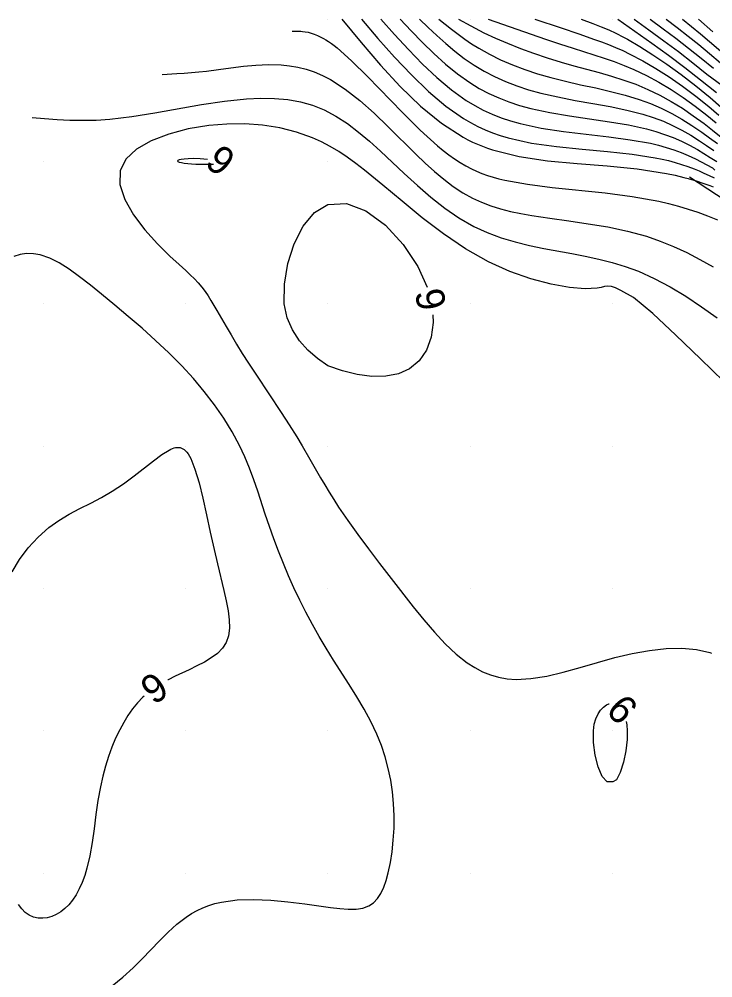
# Model space of a CAD drawing. Extents: x 2602990 to 2605851, y 618069 to 619180.
# Drawn here: x 2603798.3 to 2603847, y 618822.6 to 618890 of the extents above; entities that cross this region are included whole.
import ezdxf

# ---------------------------------------------------------------- set-up
doc = ezdxf.new("R2010")
doc.units = 0
for name, color, linetype in [('DTM Contours Major', 7, 'Continuous'), ('DTM Contours Minor', 7, 'Continuous'), ('DTM Contours Minor Text', 7, 'Continuous'), ('Exist DTM QL2 LIDAR Elevation Point', 7, 'Continuous'), ('PH Exist DTM Breakline', 7, 'Continuous')]:
    doc.layers.add(name, color=color, linetype=linetype)

msp = doc.modelspace()

# ---------------------------------------------------------------- linework, layer by layer
at = {"layer": 'DTM Contours Major'}
for points in [[(2603829.161, 618890), (2603830.038, 618889.525), (2603830.645, 618889.209), (2603830.961, 618889.051), (2603831.763, 618888.674), (2603832.617, 618888.304), (2603833.515, 618887.945), (2603834.448, 618887.601), (2603835.409, 618887.275), (2603836.387, 618886.973), (2603837.273, 618886.723), (2603839.046, 618886.246), (2603839.923, 618885.996), (2603840.786, 618885.725), (2603841.629, 618885.422), (2603842.476, 618885.065), (2603843.3, 618884.664), (2603844.103, 618884.22), (2603844.889, 618883.737), (2603845.661, 618883.216), (2603846.423, 618882.659), (2603847.016, 618882.197), (2603847.614, 618881.716)], [(2603840.561, 618870.927), (2603840.202, 618871.122), (2603839.91, 618871.217), (2603839.66, 618871.236), (2603839.426, 618871.205), (2603839.184, 618871.148), (2603838.908, 618871.092), (2603838.063, 618871.049), (2603836.964, 618871.143), (2603835.675, 618871.377), (2603834.257, 618871.754), (2603832.772, 618872.275), (2603831.282, 618872.943), (2603829.663, 618873.862), (2603828.113, 618874.915), (2603826.631, 618876.049), (2603825.213, 618877.21), (2603823.858, 618878.344), (2603822.562, 618879.397), (2603821.957, 618879.861), (2603821.359, 618880.293), (2603820.762, 618880.69), (2603820.16, 618881.053), (2603819.547, 618881.38), (2603818.917, 618881.669), (2603817.801, 618882.071), (2603816.63, 618882.366), (2603815.416, 618882.555), (2603814.171, 618882.643), (2603812.906, 618882.632), (2603811.635, 618882.525), (2603810.193, 618882.288), (2603808.824, 618881.931), (2603807.595, 618881.457), (2603806.572, 618880.866), (2603805.822, 618880.162), (2603805.413, 618879.346), (2603805.395, 618878.376), (2603805.738, 618877.33), (2603806.353, 618876.256), (2603807.151, 618875.198), (2603808.042, 618874.204), (2603808.936, 618873.32), (2603809.317, 618872.969), (2603810.021, 618872.336), (2603810.339, 618872.043), (2603810.634, 618871.757), (2603810.903, 618871.472), (2603811.153, 618871.175), (2603811.38, 618870.87), (2603811.592, 618870.556), (2603811.794, 618870.23), (2603812.198, 618869.537), (2603812.848, 618868.416), (2603813.207, 618867.809), (2603813.589, 618867.174), (2603813.994, 618866.516), (2603814.422, 618865.838), (2603814.978, 618864.98), (2603816.721, 618862.35), (2603817.283, 618861.486), (2603817.811, 618860.645), (2603818.196, 618860.009), (2603818.74, 618859.076), (2603819.486, 618857.782), (2603819.78, 618857.282), (2603820.087, 618856.773), (2603820.411, 618856.253), (2603820.755, 618855.719), (2603821.398, 618854.773), (2603822.101, 618853.788), (2603822.852, 618852.775), (2603823.635, 618851.742), (2603824.44, 618850.701), (2603825.997, 618848.711), (2603826.741, 618847.791), (2603827.489, 618846.917), (2603828.243, 618846.111), (2603829.009, 618845.39), (2603829.789, 618844.774), (2603830.319, 618844.432), (2603830.86, 618844.147), (2603831.417, 618843.919), (2603831.992, 618843.752), (2603832.588, 618843.645), (2603833.21, 618843.602), (2603834.257, 618843.659), (2603835.365, 618843.844), (2603836.521, 618844.12), (2603837.712, 618844.452), (2603838.926, 618844.803), (2603840.15, 618845.137), (2603841.375, 618845.423), (2603842.579, 618845.64), (2603843.744, 618845.771), (2603844.852, 618845.802), (2603845.883, 618845.716), (2603846.82, 618845.497), (2603846.926, 618845.452)], [(2603847.813, 618864.551), (2603846.17, 618866.127), (2603844.444, 618867.794), (2603842.814, 618869.309), (2603841.46, 618870.434), (2603840.561, 618870.927)]]:
    msp.add_lwpolyline(points, dxfattribs=at)
at = {"layer": 'DTM Contours Minor'}
for points in [[(2603820.989, 618890), (2603822.341, 618888.362), (2603823.703, 618886.768), (2603825.088, 618885.262), (2603826.508, 618883.888), (2603827.973, 618882.689), (2603829.494, 618881.709), (2603829.829, 618881.532), (2603830.167, 618881.366), (2603830.51, 618881.212), (2603830.857, 618881.069), (2603831.21, 618880.937), (2603831.568, 618880.815), (2603833.442, 618880.342), (2603835.433, 618880.045), (2603837.503, 618879.852), (2603839.61, 618879.688), (2603841.714, 618879.484), (2603843.775, 618879.166), (2603844.391, 618879.036), (2603845.001, 618878.886), (2603845.306, 618878.804), (2603845.85, 618878.644), (2603846.33, 618878.488), (2603846.813, 618878.318), (2603847.057, 618878.228)], [(2603822.351, 618890), (2603823.514, 618888.65), (2603824.682, 618887.332), (2603825.862, 618886.078), (2603827.06, 618884.92), (2603828.28, 618883.889), (2603829.529, 618883.018), (2603830.024, 618882.728), (2603830.527, 618882.467), (2603831.039, 618882.231), (2603831.562, 618882.019), (2603832.1, 618881.831), (2603832.654, 618881.665), (2603834.308, 618881.296), (2603836.057, 618881.042), (2603837.85, 618880.858), (2603839.637, 618880.698), (2603841.366, 618880.516), (2603842.987, 618880.267), (2603843.463, 618880.169), (2603843.926, 618880.058), (2603844.379, 618879.935), (2603844.825, 618879.798), (2603845.268, 618879.646), (2603845.71, 618879.478), (2603846.059, 618879.335), (2603846.41, 618879.181), (2603846.765, 618879.017), (2603847.126, 618878.842)], [(2603823.713, 618890), (2603824.685, 618888.919), (2603825.662, 618887.86), (2603826.649, 618886.846), (2603827.651, 618885.897), (2603828.673, 618885.038), (2603829.72, 618884.289), (2603830.309, 618883.931), (2603830.909, 618883.612), (2603831.525, 618883.327), (2603832.159, 618883.076), (2603832.815, 618882.856), (2603833.496, 618882.664), (2603834.986, 618882.344), (2603836.551, 618882.104), (2603838.145, 618881.91), (2603839.722, 618881.73), (2603841.237, 618881.53), (2603842.645, 618881.278), (2603843.215, 618881.143), (2603843.761, 618880.991), (2603844.288, 618880.821), (2603844.802, 618880.631), (2603845.308, 618880.419), (2603845.811, 618880.186), (2603846.208, 618879.986), (2603846.609, 618879.772), (2603847.017, 618879.543), (2603847.161, 618879.379)], [(2603825.075, 618890), (2603825.86, 618889.176), (2603826.649, 618888.366), (2603827.45, 618887.583), (2603828.266, 618886.842), (2603829.104, 618886.157), (2603829.969, 618885.541), (2603830.623, 618885.14), (2603831.297, 618884.782), (2603831.993, 618884.464), (2603832.714, 618884.183), (2603833.462, 618883.936), (2603834.24, 618883.722), (2603835.579, 618883.432), (2603836.97, 618883.197), (2603839.772, 618882.789), (2603841.114, 618882.564), (2603842.37, 618882.292), (2603843.023, 618882.111), (2603843.645, 618881.906), (2603844.242, 618881.676), (2603844.822, 618881.421), (2603845.391, 618881.14), (2603845.956, 618880.831), (2603846.4, 618880.569), (2603846.851, 618880.289), (2603847.312, 618879.992)], [(2603826.437, 618890), (2603827.043, 618889.419), (2603827.653, 618888.846), (2603828.275, 618888.287), (2603828.914, 618887.749), (2603829.575, 618887.24), (2603830.263, 618886.767), (2603830.965, 618886.347), (2603831.699, 618885.965), (2603832.464, 618885.622), (2603833.26, 618885.315), (2603834.088, 618885.043), (2603834.947, 618884.804), (2603836.139, 618884.532), (2603837.362, 618884.296), (2603838.595, 618884.077), (2603839.813, 618883.854), (2603840.994, 618883.608), (2603842.113, 618883.318), (2603842.839, 618883.084), (2603843.567, 618882.828), (2603844.198, 618882.524), (2603844.844, 618882.198), (2603845.477, 618881.841), (2603846.103, 618881.453), (2603846.596, 618881.127), (2603847.094, 618880.781)], [(2603827.799, 618890), (2603828.686, 618889.291), (2603829.141, 618888.943), (2603829.609, 618888.602), (2603830.096, 618888.271), (2603830.605, 618887.951), (2603831.344, 618887.537), (2603832.129, 618887.15), (2603832.957, 618886.792), (2603833.821, 618886.463), (2603834.719, 618886.164), (2603835.645, 618885.895), (2603836.687, 618885.634), (2603837.745, 618885.396), (2603838.804, 618885.165), (2603839.852, 618884.926), (2603840.876, 618884.663), (2603841.861, 618884.362), (2603842.653, 618884.069), (2603843.413, 618883.739), (2603844.149, 618883.372), (2603844.864, 618882.97), (2603845.566, 618882.532), (2603846.258, 618882.061), (2603846.8, 618881.668), (2603847.348, 618881.255)], [(2603831.255, 618890), (2603833.28, 618889.287), (2603834.284, 618888.938), (2603835.278, 618888.597), (2603836.258, 618888.269), (2603837.22, 618887.956), (2603838.684, 618887.493), (2603839.4, 618887.26), (2603840.105, 618887.017), (2603840.801, 618886.755), (2603841.489, 618886.468), (2603842.374, 618886.048), (2603843.247, 618885.577), (2603844.108, 618885.058), (2603844.956, 618884.494), (2603845.792, 618883.889), (2603846.617, 618883.246), (2603847.258, 618882.717)], [(2603834.524, 618890), (2603836.379, 618889.388), (2603837.618, 618888.968), (2603838.726, 618888.58), (2603839.215, 618888.401), (2603839.707, 618888.211), (2603840.203, 618888.009), (2603840.704, 618887.79), (2603841.211, 618887.552), (2603842.117, 618887.079), (2603843.039, 618886.54), (2603843.968, 618885.943), (2603844.9, 618885.293), (2603845.825, 618884.597), (2603846.738, 618883.86), (2603847.445, 618883.257)], [(2603837.793, 618890), (2603838.614, 618889.697), (2603839.183, 618889.472), (2603839.72, 618889.242), (2603840.219, 618889.01), (2603840.75, 618888.742), (2603841.029, 618888.592), (2603841.896, 618888.091), (2603842.828, 618887.502), (2603843.806, 618886.837), (2603844.811, 618886.105), (2603845.826, 618885.318), (2603846.833, 618884.486), (2603847.618, 618883.806)], [(2603840.368, 618890), (2603841.561, 618889.159), (2603842.746, 618888.315), (2603843.914, 618887.464), (2603845.056, 618886.604), (2603846.164, 618885.732), (2603847.288, 618884.857)], [(2603841.499, 618890), (2603842.547, 618889.247), (2603843.588, 618888.489), (2603844.618, 618887.722), (2603845.63, 618886.941), (2603846.618, 618886.143), (2603847.659, 618885.359)], [(2603842.63, 618890), (2603843.535, 618889.331), (2603844.436, 618888.657), (2603845.33, 618887.971), (2603846.213, 618887.269), (2603847.082, 618886.546)], [(2603843.761, 618890), (2603844.527, 618889.412), (2603845.29, 618888.817), (2603846.051, 618888.211), (2603846.807, 618887.587), (2603847.557, 618886.939)], [(2603844.893, 618890), (2603846.154, 618888.97), (2603846.785, 618888.44), (2603848.056, 618887.343)], [(2603846.024, 618890), (2603847.029, 618889.113)], [(2603817.502, 618889.167), (2603817.856, 618889.165), (2603818.098, 618889.153), (2603818.222, 618889.143), (2603818.416, 618889.118), (2603818.618, 618889.081), (2603818.827, 618889.028), (2603819.047, 618888.956), (2603819.276, 618888.864), (2603819.518, 618888.747), (2603819.69, 618888.653), (2603819.868, 618888.545), (2603820.053, 618888.424), (2603820.244, 618888.29), (2603820.442, 618888.142), (2603820.647, 618887.979), (2603821.66, 618887.077), (2603822.786, 618885.963), (2603825.233, 618883.443), (2603826.484, 618882.207), (2603827.705, 618881.101), (2603828.103, 618880.773), (2603828.496, 618880.469), (2603828.888, 618880.188), (2603829.28, 618879.931), (2603829.676, 618879.697), (2603830.078, 618879.486), (2603830.443, 618879.316), (2603830.816, 618879.163), (2603831.201, 618879.024), (2603831.597, 618878.899), (2603832.007, 618878.786), (2603832.433, 618878.683), (2603834.011, 618878.398), (2603835.742, 618878.18), (2603839.471, 618877.793), (2603841.372, 618877.543), (2603843.23, 618877.204), (2603843.927, 618877.04), (2603844.615, 618876.856), (2603845.298, 618876.652), (2603845.98, 618876.427), (2603846.665, 618876.179), (2603847.356, 618875.91)], [(2603808.37, 618886.123), (2603809.387, 618886.18), (2603809.9, 618886.214), (2603810.42, 618886.253), (2603810.948, 618886.3), (2603811.486, 618886.358), (2603812.328, 618886.465), (2603813.192, 618886.582), (2603814.07, 618886.691), (2603814.954, 618886.773), (2603815.838, 618886.812), (2603816.714, 618886.788), (2603817.305, 618886.727), (2603817.889, 618886.625), (2603818.469, 618886.48), (2603819.045, 618886.288), (2603819.619, 618886.046), (2603820.19, 618885.752), (2603821.216, 618885.089), (2603822.236, 618884.287), (2603823.246, 618883.387), (2603824.242, 618882.431), (2603826.174, 618880.518), (2603826.836, 618879.888), (2603827.49, 618879.297), (2603828.143, 618878.75), (2603828.802, 618878.253), (2603829.473, 618877.808), (2603830.161, 618877.423), (2603830.793, 618877.131), (2603831.446, 618876.883), (2603832.123, 618876.673), (2603832.825, 618876.494), (2603833.556, 618876.34), (2603834.316, 618876.204), (2603835.589, 618876.011), (2603836.921, 618875.827), (2603838.288, 618875.63), (2603839.669, 618875.398), (2603841.041, 618875.11), (2603842.38, 618874.742), (2603843.336, 618874.409), (2603844.271, 618874.026), (2603845.194, 618873.595), (2603846.115, 618873.121), (2603847.042, 618872.608)], [(2603799.237, 618883.079), (2603800.108, 618883.012), (2603800.986, 618882.954), (2603801.876, 618882.913), (2603802.786, 618882.897), (2603803.723, 618882.914), (2603804.692, 618882.975), (2603806.24, 618883.155), (2603807.849, 618883.414), (2603811.128, 618884.001), (2603812.736, 618884.249), (2603814.283, 618884.413), (2603815.291, 618884.456), (2603816.257, 618884.436), (2603817.182, 618884.349), (2603818.069, 618884.189), (2603818.918, 618883.951), (2603819.731, 618883.631), (2603820.568, 618883.192), (2603821.373, 618882.667), (2603822.155, 618882.071), (2603822.925, 618881.418), (2603823.689, 618880.722), (2603825.36, 618879.152), (2603826.283, 618878.31), (2603827.229, 618877.495), (2603828.203, 618876.731), (2603829.206, 618876.039), (2603830.242, 618875.442), (2603831.192, 618875.005), (2603832.165, 618874.646), (2603833.155, 618874.35), (2603834.159, 618874.104), (2603835.169, 618873.893), (2603837.131, 618873.527), (2603838.076, 618873.345), (2603839.016, 618873.143), (2603839.952, 618872.909), (2603840.882, 618872.629), (2603841.805, 618872.291), (2603842.922, 618871.788), (2603844.031, 618871.195), (2603845.132, 618870.526), (2603846.229, 618869.794), (2603847.323, 618869.016)], [(2603810.188, 618880.188), (2603809.912, 618880.173), (2603809.699, 618880.148), (2603809.548, 618880.116), (2603809.459, 618880.079), (2603809.431, 618880.04), (2603809.463, 618880), (2603809.561, 618879.96), (2603809.716, 618879.924), (2603809.92, 618879.892), (2603810.163, 618879.863), (2603810.437, 618879.84), (2603810.732, 618879.822), (2603811.288, 618879.805), (2603811.825, 618879.807), (2603811.974, 618879.814)], [(2603811.557, 618880.15), (2603811.04, 618880.186), (2603810.552, 618880.202), (2603810.188, 618880.188)], [(2603816.936, 618870), (2603816.944, 618871.382), (2603817.182, 618872.827), (2603817.629, 618874.221), (2603818.263, 618875.454), (2603819.06, 618876.413), (2603820, 618876.986), (2603821.298, 618877.056), (2603822.676, 618876.521), (2603824.038, 618875.514), (2603825.285, 618874.172), (2603826.318, 618872.63), (2603826.971, 618871.178)], [(2603804.862, 618822.066), (2603805.606, 618822.683), (2603806.33, 618823.344), (2603806.959, 618823.972), (2603808.173, 618825.243), (2603808.781, 618825.849), (2603809.403, 618826.41), (2603810.051, 618826.906), (2603810.426, 618827.148), (2603810.815, 618827.364), (2603811.218, 618827.554), (2603811.637, 618827.717), (2603812.074, 618827.853), (2603812.531, 618827.961), (2603813.625, 618828.108), (2603814.79, 618828.141), (2603815.994, 618828.088), (2603817.2, 618827.975), (2603818.375, 618827.827), (2603820.186, 618827.574), (2603820.838, 618827.499), (2603821.437, 618827.46), (2603821.978, 618827.469), (2603822.458, 618827.541), (2603822.875, 618827.688), (2603823.212, 618827.909), (2603823.495, 618828.205), (2603823.731, 618828.569), (2603823.929, 618828.997), (2603824.096, 618829.483), (2603824.238, 618830.019), (2603824.387, 618830.729), (2603824.507, 618831.495), (2603824.594, 618832.305), (2603824.644, 618833.147), (2603824.653, 618834.012), (2603824.616, 618834.887), (2603824.537, 618835.712), (2603824.412, 618836.535), (2603824.241, 618837.353), (2603824.023, 618838.165), (2603823.756, 618838.967), (2603823.439, 618839.758), (2603823.018, 618840.646), (2603822.545, 618841.52), (2603822.034, 618842.385), (2603821.497, 618843.244), (2603820.403, 618844.961), (2603819.892, 618845.793), (2603819.398, 618846.63), (2603818.922, 618847.472), (2603818.465, 618848.32), (2603818.031, 618849.174), (2603817.621, 618850.032), (2603817.238, 618850.89), (2603816.877, 618851.752), (2603816.537, 618852.617), (2603816.213, 618853.485), (2603815.905, 618854.355), (2603815.608, 618855.226), (2603815.072, 618856.836), (2603814.792, 618857.64), (2603814.491, 618858.441), (2603814.159, 618859.24), (2603813.787, 618860.036), (2603813.271, 618860.998), (2603812.686, 618861.952), (2603812.036, 618862.896), (2603811.325, 618863.826), (2603810.558, 618864.74), (2603809.738, 618865.636), (2603808.84, 618866.543), (2603807.906, 618867.425), (2603806.95, 618868.281), (2603805.988, 618869.109), (2603805.034, 618869.907), (2603804.104, 618870.672), (2603803.324, 618871.307), (2603802.572, 618871.898), (2603801.846, 618872.425), (2603801.145, 618872.87), (2603800.467, 618873.214), (2603799.811, 618873.438), (2603799.322, 618873.519), (2603798.848, 618873.523), (2603798.388, 618873.454), (2603797.945, 618873.316)], [(2603827.369, 618869.229), (2603827.401, 618868.681), (2603827.258, 618867.645), (2603826.922, 618866.737), (2603826.411, 618865.987), (2603825.741, 618865.422), (2603824.953, 618865.071), (2603824.059, 618864.903), (2603823.089, 618864.896), (2603822.069, 618865.029), (2603821.03, 618865.282), (2603820, 618865.632), (2603819.27, 618866.145), (2603818.596, 618866.73), (2603818.001, 618867.399), (2603817.51, 618868.16), (2603817.146, 618869.024), (2603816.936, 618870)], [(2603797.832, 618851.171), (2603798.359, 618852.041), (2603798.967, 618852.86), (2603799.65, 618853.61), (2603800.403, 618854.273), (2603801.101, 618854.767), (2603801.833, 618855.206), (2603802.587, 618855.609), (2603803.349, 618855.999), (2603804.107, 618856.396), (2603804.848, 618856.823), (2603805.648, 618857.354), (2603806.404, 618857.914), (2603807.757, 618858.975), (2603808.34, 618859.406), (2603808.854, 618859.722), (2603808.976, 618859.781), (2603809.093, 618859.83), (2603809.205, 618859.868), (2603809.313, 618859.894), (2603809.416, 618859.908), (2603809.515, 618859.909), (2603809.62, 618859.895), (2603809.721, 618859.865), (2603809.817, 618859.819), (2603809.91, 618859.757), (2603810, 618859.678), (2603810.087, 618859.583), (2603810.184, 618859.453), (2603810.278, 618859.301), (2603810.37, 618859.127), (2603810.671, 618858.377), (2603810.954, 618857.43), (2603811.224, 618856.34), (2603811.486, 618855.159), (2603811.745, 618853.942), (2603812.007, 618852.743), (2603812.245, 618851.719), (2603812.696, 618849.844), (2603812.859, 618849.116), (2603812.989, 618848.433), (2603813.068, 618847.797), (2603813.082, 618847.211), (2603813.015, 618846.678), (2603812.851, 618846.202), (2603812.591, 618845.797), (2603812.242, 618845.438), (2603811.818, 618845.117), (2603811.336, 618844.825), (2603810.811, 618844.551), (2603810.258, 618844.288), (2603809.272, 618843.827), (2603808.783, 618843.581), (2603808.754, 618843.565)], [(2603807.108, 618842.44), (2603807.008, 618842.352), (2603806.633, 618841.959), (2603806.286, 618841.532), (2603805.964, 618841.072), (2603805.664, 618840.581), (2603805.383, 618840.061), (2603805.099, 618839.468), (2603804.837, 618838.843), (2603804.597, 618838.19), (2603804.381, 618837.507), (2603804.19, 618836.797), (2603804.026, 618836.061), (2603803.854, 618835.093), (2603803.712, 618834.105), (2603803.58, 618833.115), (2603803.442, 618832.144), (2603803.282, 618831.212), (2603803.082, 618830.337), (2603802.926, 618829.818), (2603802.748, 618829.332), (2603802.547, 618828.883), (2603802.324, 618828.472), (2603802.08, 618828.103), (2603801.814, 618827.776), (2603801.535, 618827.501), (2603801.24, 618827.271), (2603800.933, 618827.086), (2603800.62, 618826.949), (2603800.303, 618826.86), (2603799.988, 618826.821), (2603799.657, 618826.835), (2603799.338, 618826.908), (2603799.036, 618827.039), (2603798.757, 618827.228), (2603798.505, 618827.474), (2603798.287, 618827.778)], [(2603840, 618836.41), (2603839.619, 618836.412), (2603839.271, 618836.795), (2603838.979, 618837.453), (2603838.762, 618838.278), (2603838.643, 618839.162), (2603838.642, 618840), (2603838.708, 618840.452), (2603838.82, 618840.844), (2603838.97, 618841.177), (2603839.149, 618841.45), (2603839.35, 618841.664), (2603839.565, 618841.817), (2603839.728, 618841.891), (2603839.745, 618841.896)], [(2603840.946, 618840.641), (2603840.981, 618840.422), (2603841.015, 618840), (2603841.018, 618839.378), (2603840.922, 618838.596), (2603840.751, 618837.781), (2603840.525, 618837.06), (2603840.268, 618836.561), (2603840, 618836.41)]]:
    msp.add_lwpolyline(points, dxfattribs=at)
at = {"layer": 'Exist DTM QL2 LIDAR Elevation Point'}
for p, q in [((2603820, 618890), (2603820, 618890)), ((2603830, 618890), (2603830, 618890)), ((2603840, 618890), (2603840, 618890)), ((2603800, 618880), (2603800, 618880)), ((2603810, 618880), (2603810, 618880)), ((2603820, 618880), (2603820, 618880)), ((2603830, 618880), (2603830, 618880)), ((2603800, 618870), (2603800, 618870)), ((2603810, 618870), (2603810, 618870)), ((2603820, 618870), (2603820, 618870)), ((2603830, 618870), (2603830, 618870)), ((2603840, 618870), (2603840, 618870)), ((2603800, 618860), (2603800, 618860)), ((2603810, 618860), (2603810, 618860)), ((2603820, 618860), (2603820, 618860)), ((2603830, 618860), (2603830, 618860)), ((2603840, 618860), (2603840, 618860)), ((2603800, 618850), (2603800, 618850)), ((2603810, 618850), (2603810, 618850)), ((2603820, 618850), (2603820, 618850)), ((2603830, 618850), (2603830, 618850)), ((2603840, 618850), (2603840, 618850)), ((2603800, 618840), (2603800, 618840)), ((2603810, 618840), (2603810, 618840)), ((2603820, 618840), (2603820, 618840)), ((2603830, 618840), (2603830, 618840)), ((2603840, 618840), (2603840, 618840)), ((2603800, 618830), (2603800, 618830)), ((2603810, 618830), (2603810, 618830)), ((2603820, 618830), (2603820, 618830)), ((2603830, 618830), (2603830, 618830)), ((2603840, 618830), (2603840, 618830))]:
    msp.add_line(p, q, dxfattribs=at)
at = {"layer": 'PH Exist DTM Breakline'}
msp.add_lwpolyline([(2603845.389, 618878.914), (2603860.775, 618868.843), (2603873.965, 618858.748), (2603887.231, 618850.605), (2603902.633, 618839.071), (2603912.368, 618832.498), (2603921.282, 618825.183)], dxfattribs=at)

# ---------------------------------------------------------------- texts
at = {"layer": 'DTM Contours Minor Text'}
for rotation, p in [(141.18682, (2603813.684, 618880.389)), (101.54708, (2603828.348, 618869.776)), (214.33904, (2603807.868, 618844.253)), (313.74941, (2603839.439, 618841.356))]:
    msp.add_text('6', height=2, rotation=rotation, dxfattribs=at).set_placement(p)

doc.saveas('drawing.dxf')
